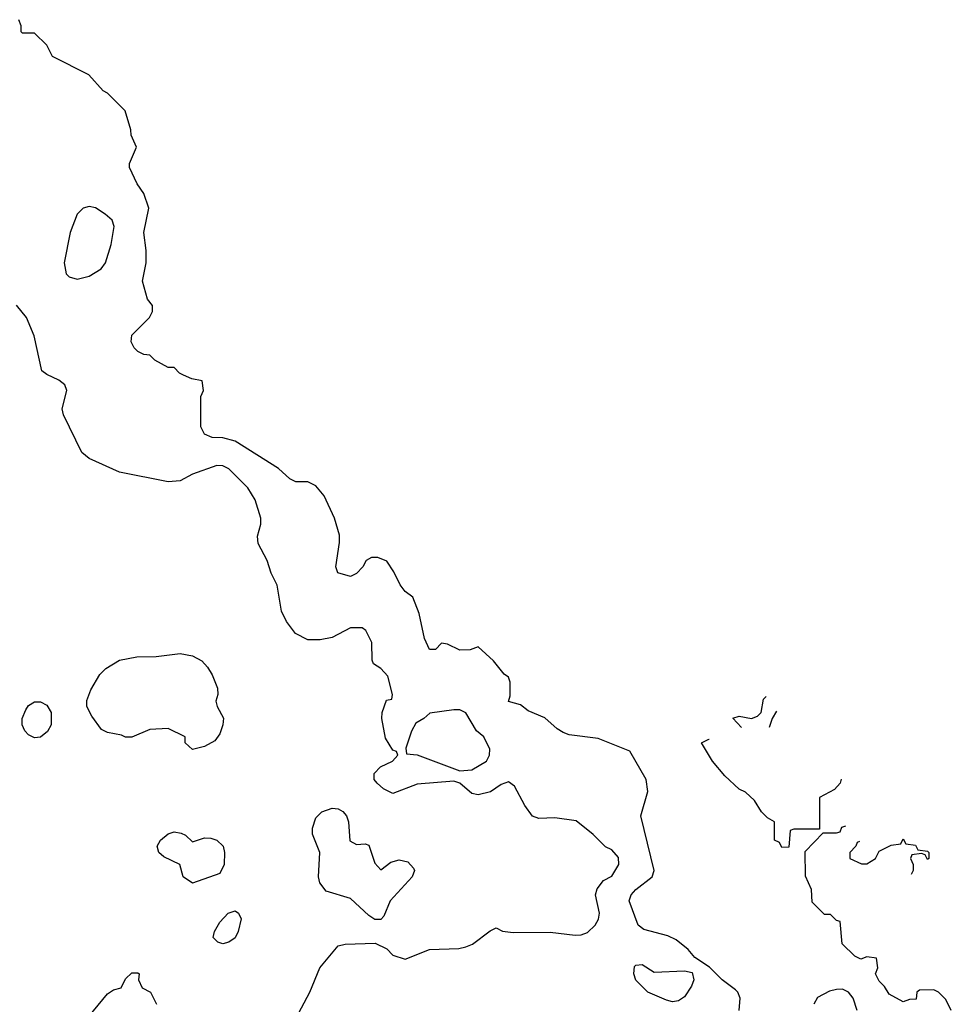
# Model space of a CAD drawing. Header units: inches. Extents: x 1793389 to 1900389, y 320802 to 470796.
# Tile 751 of 752: x 1871921 to 1874988, y 456690 to 459930. Entities that reach past the tile are written whole.
import ezdxf

# ---------------------------------------------------------------- set-up
doc = ezdxf.new("R2010")
doc.units = ezdxf.units.IN
doc.header["$MEASUREMENT"] = 0
doc.layers.add('B8475', color=7, linetype='Continuous')

msp = doc.modelspace()

# ---------------------------------------------------------------- linework, layer by layer
at = {"layer": 'B8475', "color": 2}
for points, elevation in [([(1874289.4, 456670), (1874293.2, 456710), (1874285.2, 456730), (1874277.2, 456737.2), (1874233.2, 456770), (1874192.5, 456812.5), (1874143.7, 456843.7), (1874121.2, 456870), (1874082, 456902), (1874055.3, 456915.3), (1873976.2, 456936.2), (1873957.2, 456950), (1873927, 457030), (1873934.5, 457050), (1873950, 457067.7), (1874002.7, 457110), (1874009.5, 457130), (1873965.6, 457310), (1873989.3, 457390), (1873983.7, 457430), (1873930, 457522.7), (1873825.1, 457565.1), (1873730, 457577), (1873710, 457584.5), (1873690, 457596), (1873650, 457633.2), (1873595.5, 457655.5), (1873570, 457675.3), (1873530, 457686), (1873535.3, 457704.7), (1873535.3, 457750), (1873530, 457766), (1873516.4, 457776.4), (1873480.4, 457820.4), (1873430, 457866), (1873403.6, 457856.4), (1873370, 457855.3), (1873330, 457875.3), (1873310, 457878), (1873290, 457858), (1873270, 457858), (1873253.6, 457893.6), (1873236, 457976), (1873215.3, 458030), (1873190, 458048.7), (1873174, 458070), (1873153.2, 458113.2), (1873130, 458148), (1873100.4, 458160.4), (1873079.6, 458160.4), (1873062, 458150), (1873050.9, 458129.1), (1873030, 458108), (1873010, 458098), (1872968, 458110), (1872962, 458130), (1872974, 458210), (1872973.6, 458233.6), (1872958, 458290), (1872923.1, 458363.1), (1872896.5, 458396.5), (1872870, 458409), (1872830, 458409.3), (1872810, 458419), (1872773.2, 458453.2), (1872630, 458542.7), (1872590, 458554), (1872555.3, 458555.3), (1872530, 458566), (1872518, 458590), (1872518, 458690), (1872526, 458710), (1872522, 458742), (1872488.4, 458748.4), (1872460.4, 458760.4), (1872447.3, 458767.3), (1872430, 458786), (1872410, 458786), (1872366, 458810), (1872350, 458826), (1872330, 458828), (1872310, 458838), (1872298, 458850), (1872288.7, 458870), (1872290, 458892), (1872348.7, 458950), (1872358, 458970), (1872358, 458990), (1872342, 459010), (1872325.2, 459070), (1872337.2, 459130), (1872337.2, 459170), (1872329.4, 459230), (1872346.6, 459310), (1872330, 459358), (1872308, 459390), (1872283.1, 459443.1), (1872283.1, 459456.9), (1872306, 459510), (1872288, 459550), (1872287.3, 459567.3), (1872268, 459630), (1872210, 459688), (1872196.4, 459696.4), (1872148.4, 459748.4), (1872028.9, 459808.9), (1872010, 459846), (1871970, 459886), (1871930, 459886), (1871926, 459890), (1871926, 459910), (1871918, 459930)], 250), ([(1872812.7, 456610), (1872876, 456730), (1872909.3, 456810), (1872970, 456882.8), (1872992.5, 456887.5), (1873091.1, 456891.1), (1873130, 456872), (1873150, 456852), (1873190, 456838), (1873270, 456870.6), (1873366.3, 456873.7), (1873390, 456878.8), (1873412.1, 456887.9), (1873470, 456932), (1873490, 456942), (1873510.6, 456930.6), (1873546.2, 456926.2), (1873667.1, 456927.1), (1873750, 456917.3), (1873770, 456918.8), (1873790, 456926.8), (1873815.1, 456950), (1873826.6, 456970), (1873829.4, 456990), (1873817.2, 457050), (1873822, 457070), (1873843.1, 457096.9), (1873870, 457112), (1873894, 457150), (1873892.9, 457172.9), (1873870, 457198), (1873850, 457208), (1873809.2, 457249.2), (1873753.2, 457293.2), (1873683.2, 457303.2), (1873630, 457300.9), (1873609.5, 457309.5), (1873584.1, 457344.1), (1873550, 457408), (1873530, 457422), (1873506.4, 457413.6), (1873470.7, 457389.3), (1873430, 457379), (1873410, 457384), (1873370, 457418), (1873350, 457424), (1873230, 457414), (1873150, 457384), (1873119.3, 457399.3), (1873098, 457418), (1873088, 457430), (1873088, 457450), (1873109, 457471), (1873148, 457490), (1873166, 457510), (1873162, 457522), (1873150, 457526), (1873125.6, 457565.6), (1873113.2, 457630), (1873114, 457650), (1873129, 457691), (1873146, 457694), (1873148, 457710), (1873133.2, 457770), (1873110, 457795.3), (1873086, 457810), (1873082, 457822), (1873080.4, 457880.4), (1873060.4, 457920.4), (1873048.4, 457928.4), (1873010, 457928.7), (1872950, 457897.2), (1872910, 457889), (1872870, 457889), (1872829, 457910), (1872799, 457950), (1872783.2, 457983.2), (1872769.1, 458069.1), (1872749, 458109), (1872736, 458150), (1872706.3, 458206.3), (1872703.7, 458230), (1872715.3, 458270), (1872715.3, 458290), (1872696, 458350), (1872672.7, 458390), (1872610, 458452.3), (1872590, 458462), (1872570, 458462.9), (1872490, 458434.5), (1872450, 458412.7), (1872410, 458409.4), (1872250, 458440.9), (1872150, 458486), (1872125.6, 458505.6), (1872065.2, 458630), (1872061.2, 458650), (1872076, 458710), (1872070, 458728), (1872050, 458744), (1872010, 458762), (1871994.6, 458774.6), (1871969.2, 458890), (1871943.7, 458950), (1871911.1, 458991.1)], 254), ([(1874297.8, 457600.7), (1874268.4, 457631.6), (1874290, 457638), (1874330, 457631), (1874350, 457638), (1874362, 457650), (1874370, 457694), (1874378.9, 457702.5)], 246), ([(1874412.9, 457654.8), (1874398, 457630), (1874388.3, 457600.8)], 246), ([(1874625.7, 457431), (1874622, 457418), (1874603.6, 457396.4), (1874554, 457370), (1874554, 457266), (1874470, 457266), (1874458, 457262), (1874452.7, 457207.3), (1874430, 457206), (1874422, 457222), (1874406, 457230), (1874406, 457290), (1874383.1, 457303.1), (1874363.1, 457323.1), (1874340.2, 457360.2), (1874310, 457388), (1874290, 457398), (1874242, 457442), (1874202, 457490), (1874166, 457550), (1874190, 457562), (1874191.1, 457561.7)], 246), ([(1874988, 456670), (1874970, 456706), (1874946, 456730), (1874930, 456738), (1874883.6, 456736.4), (1874874, 456730), (1874872.7, 456707.3), (1874850, 456706), (1874830, 456698), (1874783.1, 456723.1), (1874768.4, 456748.4), (1874750, 456766), (1874738, 456790), (1874746, 456810), (1874742, 456842), (1874710, 456846), (1874690, 456838), (1874670, 456848), (1874628.9, 456888.9), (1874622, 456962), (1874610, 456966), (1874590, 456986), (1874570, 456986), (1874530, 457026), (1874527.3, 457067.3), (1874508.4, 457111.6), (1874507.3, 457192.7), (1874566, 457254), (1874610, 457254), (1874622, 457258), (1874627.3, 457272.7), (1874641.1, 457277.7)], 246), ([(1874685.8, 457225.9), (1874678, 457222), (1874674, 457210), (1874654, 457190), (1874654, 457170), (1874692.7, 457152.7), (1874710, 457152), (1874738, 457170), (1874750, 457194), (1874790, 457214), (1874822, 457218), (1874830, 457234), (1874838, 457218), (1874870, 457214), (1874878, 457198), (1874910, 457194), (1874914, 457190), (1874914, 457170), (1874910, 457166), (1874902, 457182), (1874890, 457186), (1874858, 457182), (1874854, 457170), (1874862, 457150), (1874862, 457130), (1874855.4, 457116.7)], 246), ([(1872149, 456650), (1872210, 456724.7), (1872230, 456738), (1872255.3, 456744.7), (1872270, 456774), (1872290, 456794), (1872310, 456794), (1872314, 456790), (1872312, 456770), (1872324.7, 456744.7), (1872352, 456730), (1872372, 456690)], 254), ([(1874677.6, 456670), (1874665.1, 456710), (1874649.7, 456729.7), (1874630, 456739.7), (1874610, 456739.1), (1874586.5, 456733.5), (1874547.7, 456712.3), (1874534.9, 456690)], 250)]:
    msp.add_lwpolyline(points, dxfattribs=dict(at, elevation=elevation))
for points, elevation in [([(1872150, 459315.1), (1872130, 459309.4), (1872110.6, 459290), (1872087.3, 459230), (1872067.7, 459130), (1872073.7, 459093.7), (1872083.8, 459083.8), (1872110, 459076.3), (1872150, 459085.5), (1872189, 459110), (1872204, 459130), (1872222.7, 459190), (1872232.7, 459250), (1872225.2, 459270), (1872202.7, 459290), (1872171, 459311)], 254), ([(1872490, 457528), (1872466, 457550), (1872466, 457570), (1872410, 457598), (1872350, 457594), (1872290, 457568.7), (1872270, 457568.7), (1872256, 457576), (1872210, 457584), (1872190, 457594), (1872158.6, 457638.6), (1872142.7, 457670), (1872142.7, 457690), (1872154.9, 457725.1), (1872184.7, 457775.3), (1872205.1, 457794.9), (1872250, 457822), (1872306.8, 457833.2), (1872370, 457834), (1872450, 457844.4), (1872490, 457836.3), (1872520.4, 457820.4), (1872539.6, 457799.6), (1872554.4, 457774.4), (1872572.7, 457730), (1872573.4, 457710), (1872567.1, 457687.1), (1872570.8, 457670), (1872592.1, 457632.1), (1872590.4, 457610), (1872580.2, 457579.7), (1872563.1, 457556.9), (1872530, 457538)], 254), ([(1871970, 457567), (1871950, 457577), (1871938.4, 457590), (1871929.7, 457610), (1871929.7, 457630), (1871940.9, 457659.1), (1871950, 457673.4), (1871970, 457685.5), (1871990, 457684.9), (1872010, 457674), (1872024.9, 457650), (1872024.4, 457610), (1872012.8, 457587.2), (1871990, 457569.6)], 254), ([(1873370, 457659), (1873350, 457659), (1873271.6, 457648.4), (1873252, 457630), (1873224.7, 457615.3), (1873210.9, 457589.1), (1873192.7, 457532.7), (1873194, 457514), (1873230, 457511.3), (1873370, 457458), (1873410, 457462), (1873458, 457490), (1873468, 457510), (1873468.7, 457530), (1873449, 457570), (1873425.2, 457590), (1873390, 457648.7)], 254), ([(1873030, 457216), (1873058, 457218), (1873070, 457214), (1873090, 457154), (1873110, 457132), (1873142.7, 457157.3), (1873170, 457164.9), (1873199, 457159), (1873217.6, 457137.6), (1873220.5, 457130), (1873213.4, 457110), (1873141, 457030), (1873119.8, 456980.2), (1873110, 456968.7), (1873090, 456968.7), (1873070, 456982), (1873010, 457038), (1872930, 457062), (1872909.3, 457089.3), (1872905.2, 457110), (1872909, 457190), (1872885.2, 457250), (1872885.2, 457270), (1872896.6, 457303.4), (1872916.2, 457323.8), (1872950, 457334.9), (1872970, 457333), (1872984.7, 457324.7), (1872997.3, 457310), (1873003.8, 457290), (1873007.7, 457227.7)], 254), ([(1872490, 457224.7), (1872530, 457237.3), (1872550, 457236.3), (1872570.4, 457230.4), (1872590.6, 457210), (1872595.5, 457190), (1872594, 457150), (1872579.8, 457120.2), (1872490, 457089), (1872459, 457110), (1872448, 457150), (1872395.5, 457175.5), (1872379, 457190), (1872374, 457210), (1872385.2, 457230), (1872410, 457250.7), (1872430, 457257.3), (1872453.2, 457253.2), (1872467.1, 457247.1)], 254), ([(1872590, 456889.3), (1872574, 456894), (1872558, 456910), (1872562, 456930), (1872580.2, 456959.8), (1872608, 456990), (1872630, 456998), (1872642, 456990), (1872650.8, 456970.8), (1872640.7, 456930), (1872630, 456909), (1872610, 456894)], 254), ([(1874010, 456796.3), (1874110, 456800.7), (1874134.4, 456794.4), (1874140.7, 456770), (1874132.7, 456750), (1874110, 456715.1), (1874090, 456700.9), (1874070, 456698), (1874050, 456703.7), (1873989, 456730), (1873949.6, 456769.6), (1873942.7, 456790), (1873945.6, 456814.4), (1873950, 456818.8), (1873970, 456820.7)], 250)]:
    msp.add_lwpolyline(points, close=True, dxfattribs=dict(at, elevation=elevation))

doc.saveas('drawing.dxf')
